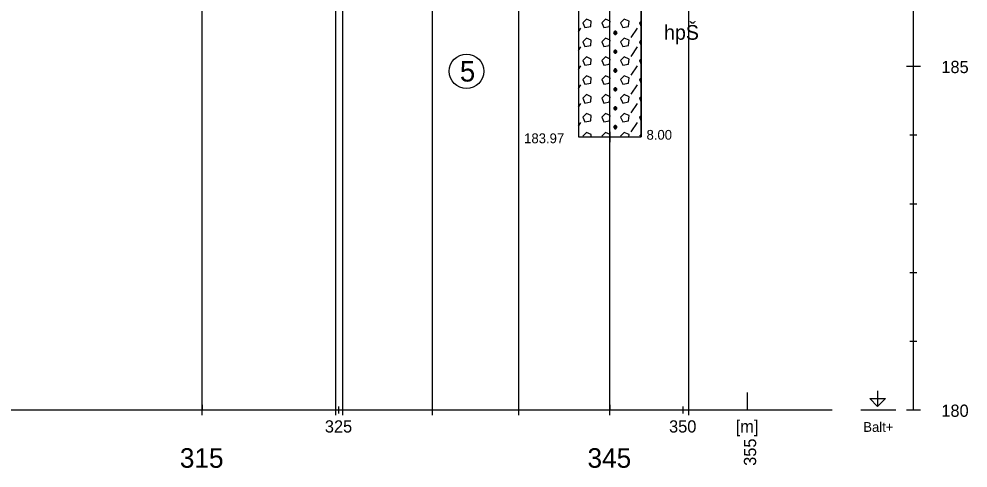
# Model space of a CAD drawing. Extents: x 3042 to 4120, y 576 to 2694.
# Drawn here: x 3509.9 to 3578.8, y 1110.6 to 1143.2 of the extents above; entities that cross this region are included whole.
import ezdxf

# ---------------------------------------------------------------- set-up
doc = ezdxf.new("R2010")
doc.units = 0
for name, color, linetype in [('12', 7, 'Continuous'), ('14', 7, 'Continuous'), ('17', 7, 'Continuous'), ('18', 7, 'Continuous'), ('19', 7, 'Continuous'), ('21', 7, 'Continuous'), ('51', 7, 'Continuous'), ('52', 7, 'Continuous'), ('53', 7, 'Continuous'), ('56', 7, 'Continuous'), ('7', 7, 'Continuous'), ('pomocna', 7, 'Continuous'), ('rozhraní', 7, 'Continuous')]:
    doc.layers.add(name, color=color, linetype=linetype)

msp = doc.modelspace()

# ---------------------------------------------------------------- linework, layer by layer
at = {"layer": '12'}
msp.add_line((3562.792, 1114.779), (3562.792, 1116.049), dxfattribs=at)
at = {"layer": '18'}
for p, q in [((3552.792, 1134.629), (3552.792, 1174.629)), ((3552.792, 1135.01), (3552.792, 1134.248)), ((3552.411, 1134.629), (3553.173, 1134.629)), ((3523.182, 1115.16), (3523.182, 1114.779)), ((3552.792, 1115.16), (3552.792, 1114.779))]:
    msp.add_line(p, q, dxfattribs=at)
at = {"layer": '19'}
for p, q in [((3574.334, 1139.779), (3575.35, 1139.779)), ((3574.588, 1134.779), (3575.096, 1134.779)), ((3574.588, 1129.779), (3575.096, 1129.779)), ((3574.588, 1124.779), (3575.096, 1124.779)), ((3574.588, 1119.779), (3575.096, 1119.779)), ((3574.334, 1114.779), (3575.35, 1114.779))]:
    msp.add_line(p, q, dxfattribs=at)
at = {"layer": '21'}
for p, q in [((3574.842, 1114.779), (3574.842, 1179.779)), ((3571.032, 1114.779), (3573.572, 1114.779))]:
    msp.add_line(p, q, dxfattribs=at)
msp.add_lwpolyline([(3572.238, 1116.176), (3572.238, 1115.033), (3571.667, 1115.605), (3572.81, 1115.605), (3572.238, 1115.033)], dxfattribs=at)
at = {"layer": '51'}
for p, q in [((3555.078, 1143.054), (3554.951, 1142.928)), ((3554.951, 1142.928), (3555.078, 1142.643)), ((3550.506, 1142.279), (3550.684, 1142.547)), ((3553.198, 1142.089), (3553.198, 1142.318)), ((3554.342, 1141.861), (3554.799, 1142.547)), ((3555.078, 1141.683), (3554.951, 1141.556)), ((3554.951, 1141.556), (3555.078, 1141.271)), ((3550.506, 1140.908), (3550.684, 1141.175)), ((3553.198, 1140.718), (3553.198, 1140.946)), ((3554.342, 1140.489), (3554.799, 1141.175)), ((3555.078, 1140.311), (3554.951, 1140.184)), ((3554.951, 1140.184), (3555.078, 1139.9)), ((3550.506, 1139.536), (3550.684, 1139.803)), ((3553.198, 1139.346), (3553.198, 1139.575)), ((3554.342, 1139.118), (3554.799, 1139.803)), ((3555.078, 1138.939), (3554.951, 1138.813)), ((3554.951, 1138.813), (3555.078, 1138.528)), ((3550.506, 1138.165), (3550.684, 1138.432)), ((3553.198, 1137.975), (3553.198, 1138.203)), ((3554.342, 1137.746), (3554.799, 1138.432)), ((3555.078, 1137.568), (3554.951, 1137.441)), ((3554.951, 1137.441), (3555.078, 1137.156)), ((3550.506, 1136.793), (3550.684, 1137.06)), ((3553.198, 1136.603), (3553.198, 1136.832)), ((3554.342, 1136.374), (3554.799, 1137.06)), ((3555.078, 1136.196), (3554.951, 1136.07)), ((3554.951, 1136.07), (3555.078, 1135.785)), ((3550.506, 1135.421), (3550.684, 1135.689)), ((3553.198, 1135.231), (3553.198, 1135.46)), ((3554.342, 1135.003), (3554.799, 1135.689)), ((3550.836, 1134.698), (3550.867, 1134.629)), ((3552.208, 1134.698), (3552.238, 1134.629)), ((3553.579, 1134.698), (3553.61, 1134.629)), ((3555.078, 1134.825), (3554.951, 1134.698)), ((3554.951, 1134.698), (3554.982, 1134.629))]:
    msp.add_line(p, q, dxfattribs=at)
msp.add_lwpolyline([(3550.506, 1134.629), (3555.078, 1134.629), (3555.078, 1150.129), (3550.506, 1150.129)], close=True, dxfattribs=at)
for points in [[(3550.836, 1142.928), (3550.989, 1142.585), (3551.408, 1142.661), (3551.446, 1143.042), (3551.103, 1143.194), (3550.836, 1142.928)], [(3552.208, 1142.928), (3552.36, 1142.585), (3552.779, 1142.661), (3552.817, 1143.042), (3552.475, 1143.194), (3552.208, 1142.928)], [(3553.579, 1142.928), (3553.732, 1142.585), (3554.151, 1142.661), (3554.189, 1143.042), (3553.846, 1143.194), (3553.579, 1142.928)], [(3553.16, 1142.318), (3553.084, 1142.242), (3553.084, 1142.166), (3553.16, 1142.089), (3553.237, 1142.089), (3553.313, 1142.166), (3553.313, 1142.242), (3553.237, 1142.318), (3553.16, 1142.318), (3553.313, 1142.166), (3553.084, 1142.166), (3553.237, 1142.318)], [(3550.836, 1141.556), (3550.989, 1141.213), (3551.408, 1141.289), (3551.446, 1141.67), (3551.103, 1141.823), (3550.836, 1141.556)], [(3552.208, 1141.556), (3552.36, 1141.213), (3552.779, 1141.289), (3552.817, 1141.67), (3552.475, 1141.823), (3552.208, 1141.556)], [(3553.579, 1141.556), (3553.732, 1141.213), (3554.151, 1141.289), (3554.189, 1141.67), (3553.846, 1141.823), (3553.579, 1141.556)], [(3553.16, 1140.946), (3553.084, 1140.87), (3553.084, 1140.794), (3553.16, 1140.718), (3553.237, 1140.718), (3553.313, 1140.794), (3553.313, 1140.87), (3553.237, 1140.946), (3553.16, 1140.946), (3553.313, 1140.794), (3553.084, 1140.794), (3553.237, 1140.946)], [(3550.836, 1140.184), (3550.989, 1139.842), (3551.408, 1139.918), (3551.446, 1140.299), (3551.103, 1140.451), (3550.836, 1140.184)], [(3552.208, 1140.184), (3552.36, 1139.842), (3552.779, 1139.918), (3552.817, 1140.299), (3552.475, 1140.451), (3552.208, 1140.184)], [(3553.579, 1140.184), (3553.732, 1139.842), (3554.151, 1139.918), (3554.189, 1140.299), (3553.846, 1140.451), (3553.579, 1140.184)], [(3553.16, 1139.575), (3553.084, 1139.499), (3553.084, 1139.422), (3553.16, 1139.346), (3553.237, 1139.346), (3553.313, 1139.422), (3553.313, 1139.499), (3553.237, 1139.575), (3553.16, 1139.575), (3553.313, 1139.422), (3553.084, 1139.422), (3553.237, 1139.575)], [(3550.836, 1138.813), (3550.989, 1138.47), (3551.408, 1138.546), (3551.446, 1138.927), (3551.103, 1139.08), (3550.836, 1138.813)], [(3552.208, 1138.813), (3552.36, 1138.47), (3552.779, 1138.546), (3552.817, 1138.927), (3552.475, 1139.08), (3552.208, 1138.813)], [(3553.579, 1138.813), (3553.732, 1138.47), (3554.151, 1138.546), (3554.189, 1138.927), (3553.846, 1139.08), (3553.579, 1138.813)], [(3553.16, 1138.203), (3553.084, 1138.127), (3553.084, 1138.051), (3553.16, 1137.975), (3553.237, 1137.975), (3553.313, 1138.051), (3553.313, 1138.127), (3553.237, 1138.203), (3553.16, 1138.203), (3553.313, 1138.051), (3553.084, 1138.051), (3553.237, 1138.203)], [(3550.836, 1137.441), (3550.989, 1137.098), (3551.408, 1137.175), (3551.446, 1137.556), (3551.103, 1137.708), (3550.836, 1137.441)], [(3552.208, 1137.441), (3552.36, 1137.098), (3552.779, 1137.175), (3552.817, 1137.556), (3552.475, 1137.708), (3552.208, 1137.441)], [(3553.579, 1137.441), (3553.732, 1137.098), (3554.151, 1137.175), (3554.189, 1137.556), (3553.846, 1137.708), (3553.579, 1137.441)], [(3553.16, 1136.832), (3553.084, 1136.755), (3553.084, 1136.679), (3553.16, 1136.603), (3553.237, 1136.603), (3553.313, 1136.679), (3553.313, 1136.755), (3553.237, 1136.832), (3553.16, 1136.832), (3553.313, 1136.679), (3553.084, 1136.679), (3553.237, 1136.832)], [(3550.836, 1136.07), (3550.989, 1135.727), (3551.408, 1135.803), (3551.446, 1136.184), (3551.103, 1136.336), (3550.836, 1136.07)], [(3552.208, 1136.07), (3552.36, 1135.727), (3552.779, 1135.803), (3552.817, 1136.184), (3552.475, 1136.336), (3552.208, 1136.07)], [(3553.579, 1136.07), (3553.732, 1135.727), (3554.151, 1135.803), (3554.189, 1136.184), (3553.846, 1136.336), (3553.579, 1136.07)], [(3553.16, 1135.46), (3553.084, 1135.384), (3553.084, 1135.308), (3553.16, 1135.231), (3553.237, 1135.231), (3553.313, 1135.308), (3553.313, 1135.384), (3553.237, 1135.46), (3553.16, 1135.46), (3553.313, 1135.308), (3553.084, 1135.308), (3553.237, 1135.46)], [(3551.428, 1134.629), (3551.446, 1134.812), (3551.103, 1134.965), (3550.836, 1134.698)], [(3552.799, 1134.629), (3552.817, 1134.812), (3552.475, 1134.965), (3552.208, 1134.698)], [(3554.171, 1134.629), (3554.189, 1134.812), (3553.846, 1134.965), (3553.579, 1134.698)]]:
    msp.add_lwpolyline(points, dxfattribs=at)
at = {"layer": '53'}
for p, q in [((3550.506, 1174.629), (3550.506, 1134.629)), ((3555.078, 1174.629), (3555.078, 1134.629)), ((3550.506, 1134.629), (3555.078, 1134.629))]:
    msp.add_line(p, q, dxfattribs=at)
at = {"layer": '56'}
for p, q in [((3552.792, 1135.01), (3552.792, 1134.248)), ((3552.411, 1134.629), (3553.173, 1134.629))]:
    msp.add_line(p, q, dxfattribs=at)
at = {"layer": '7'}
for p, q in [((3208.112, 1114.779), (3562.792, 1114.779)), ((3316.362, 1114.779), (3568.934, 1114.779)), ((3533.112, 1114.525), (3533.112, 1115.033)), ((3558.112, 1114.525), (3558.112, 1115.033))]:
    msp.add_line(p, q, dxfattribs=at)
at = {"layer": 'pomocna'}
for p, q in [((3523.182, 1114.398), (3523.182, 1172.898)), ((3532.902, 1114.398), (3532.902, 1172.898)), ((3533.402, 1114.398), (3533.402, 1173.129)), ((3539.912, 1114.398), (3539.912, 1173.129)), ((3552.792, 1114.398), (3552.792, 1172.898)), ((3546.192, 1114.398), (3546.192, 1172.529)), ((3558.522, 1114.398), (3558.522, 1172.529))]:
    msp.add_line(p, q, dxfattribs=at)
at = {"layer": 'rozhraní'}
msp.add_circle((3542.383, 1139.41), 1.25, dxfattribs=at)

# ---------------------------------------------------------------- texts
at = {"layer": '12'}
msp.add_text('355', height=0.889, rotation=90, dxfattribs=at).set_placement((3563.42, 1110.715))
at = {"layer": '14'}
for s, p in [('315', (3521.562, 1110.573)), ('345', (3551.172, 1110.573))]:
    msp.add_text(s, height=1.4224, dxfattribs=at).set_placement(p)
at = {"layer": '17'}
msp.add_text('183.97', height=0.7112, dxfattribs=at).set_placement((3546.569, 1134.177))
at = {"layer": '19'}
for s, p in [('185', (3576.874, 1139.278)), ('180', (3576.874, 1114.278))]:
    msp.add_text(s, height=0.889, dxfattribs=at).set_placement(p)
at = {"layer": '21'}
msp.add_text('Balt+', height=0.7112, dxfattribs=at).set_placement((3571.201, 1113.184))
at = {"layer": '52'}
for s, height, p in [('hpŠ', 1.0668, (3556.729, 1141.701)), ('8.00', 0.7112, (3555.459, 1134.431))]:
    msp.add_text(s, height=height, dxfattribs=at).set_placement(p)
at = {"layer": '7'}
for s, p in [('325', (3532.096, 1113.135)), ('350', (3557.096, 1113.135)), ('[m]', (3561.934, 1113.135))]:
    msp.add_text(s, height=0.889, dxfattribs=at).set_placement(p)
at = {"layer": 'rozhraní'}
msp.add_text('5', height=1.5, dxfattribs=at).set_placement((3541.902, 1138.66))

doc.saveas('drawing.dxf')
